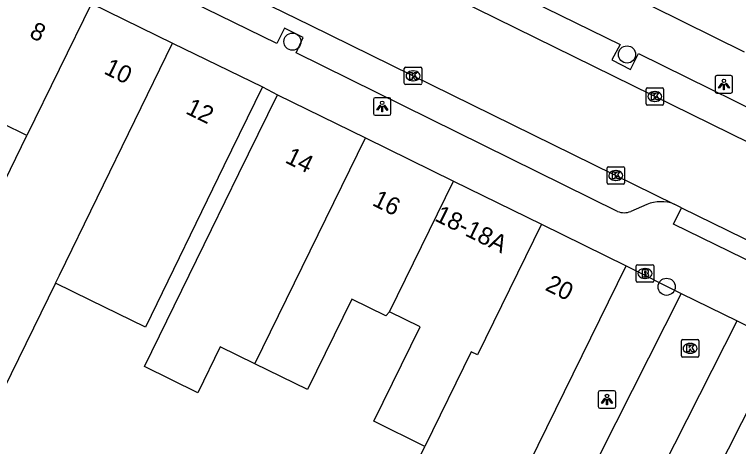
# Model space of a CAD drawing. Extents: x 160356 to 161355, y 381727 to 382845.
# Drawn here: x 160776.6 to 160817.89, y 382454.27 to 382478.89 of the extents above; entities that cross this region are included whole.
import ezdxf

# ---------------------------------------------------------------- set-up
doc = ezdxf.new("R2010")
doc.units = 0
for name, color, linetype in [('IMGEO_Boom', 7, 'Continuous'), ('IMGEO_Brandkraan', 7, 'Continuous'), ('IMGEO_Kolk', 7, 'Continuous'), ('IMGEO_Lichtpunt', 7, 'Continuous'), ('IMGEO_Pand', 7, 'Continuous'), ('IMGEO_Pand_nummerreeks', 7, 'Continuous'), ('IMGEO_Rijbaan_lokaal_open', 7, 'Continuous'), ('IMGEO_Voetpad_open', 7, 'Continuous')]:
    doc.layers.add(name, color=color, linetype=linetype)

msp = doc.modelspace()

# ---------------------------------------------------------------- linework, layer by layer
at = {"layer": 'IMGEO_Boom'}
for centre in [(160792.447, 382477.34), (160811.529, 382476.61), (160813.785, 382463.372)]:
    msp.add_circle(centre, 0.489, dxfattribs=at)
at = {"layer": 'IMGEO_Brandkraan'}
for p, q in [((160812.052, 382463.703), (160812.052, 382464.555)), ((160812.127, 382464.629), (160812.979, 382464.629)), ((160812.54, 382464.409), (160812.565, 382464.409)), ((160813.053, 382464.555), (160813.053, 382463.703)), ((160812.563, 382463.849), (160812.538, 382463.849)), ((160812.979, 382463.629), (160812.127, 382463.629))]:
    msp.add_line(p, q, dxfattribs=at)
for points in [[(160812.052, 382463.703), (160812.052, 382464.555)], [(160812.127, 382464.629), (160812.979, 382464.629)], [(160812.4, 382464.329), (160812.4, 382463.929), (160812.613, 382463.929)], [(160812.631, 382464.329), (160812.4, 382464.329)], [(160812.579, 382464.248), (160812.525, 382464.248), (160812.525, 382464.172)], [(160813.053, 382464.555), (160813.053, 382463.703)], [(160812.525, 382464.172), (160812.578, 382464.172)], [(160812.587, 382464.096), (160812.525, 382464.096), (160812.525, 382464.015)], [(160812.525, 382464.015), (160812.587, 382464.015)], [(160812.979, 382463.629), (160812.127, 382463.629)]]:
    msp.add_lwpolyline(points, dxfattribs=at)
for centre, radius, start, end in [((160812.129, 382464.553), 0.0765, 91.552, 178.448), ((160812.129, 382464.553), 0.0765, 91.552, 178.448), ((160812.58, 382464.21), 0.0379, 267.8285, 90.9355), ((160812.635, 382464.184), 0.145, 59.4692, 91.5367), ((160812.66, 382464.231), 0.0922, 285.5137, 58.1501), ((160812.977, 382464.553), 0.0765, 1.552, 88.448), ((160812.977, 382464.553), 0.0765, 1.552, 88.448), ((160812.588, 382464.055), 0.0404, 269.8759, 90.5077), ((160812.619, 382464.18), 0.251, 268.6676, 293.5347), ((160812.665, 382464.039), 0.105, 301.3115, 78.989), ((160812.129, 382463.705), 0.0765, 181.552, 268.448), ((160812.129, 382463.705), 0.0765, 181.552, 268.448), ((160812.977, 382463.705), 0.0765, 271.552, 358.448), ((160812.977, 382463.705), 0.0765, 271.552, 358.448)]:
    msp.add_arc(centre, radius, start, end, dxfattribs=at)
for centre, major_axis, ratio, start_param, end_param in [((160812.539, 382464.129), (-0.387, 0.002), 0.722429, 4.712389, 7.853982), ((160812.564, 382464.129), (-0.39, 0.002), 0.717154, 1.570796, 4.712389)]:
    msp.add_ellipse(centre, major_axis=major_axis, ratio=ratio, start_param=start_param, end_param=end_param, dxfattribs=at)
at = {"layer": 'IMGEO_Kolk'}
for p, q in [((160798.826, 382474.963), (160798.826, 382475.815)), ((160798.901, 382475.889), (160799.753, 382475.889)), ((160799.827, 382475.815), (160799.827, 382474.963)), ((160799.314, 382475.669), (160799.339, 382475.669)), ((160799.337, 382475.109), (160799.312, 382475.109)), ((160799.753, 382474.889), (160798.901, 382474.889)), ((160812.612, 382473.788), (160812.612, 382474.64)), ((160812.687, 382474.714), (160813.539, 382474.714)), ((160813.613, 382474.64), (160813.613, 382473.788)), ((160813.1, 382474.494), (160813.125, 382474.494)), ((160813.123, 382473.934), (160813.098, 382473.934)), ((160813.539, 382473.714), (160812.687, 382473.714)), ((160810.387, 382469.288), (160810.387, 382470.14)), ((160810.462, 382470.214), (160811.314, 382470.214)), ((160811.388, 382470.14), (160811.388, 382469.288)), ((160810.875, 382469.994), (160810.9, 382469.994)), ((160811.314, 382469.214), (160810.462, 382469.214)), ((160810.898, 382469.434), (160810.873, 382469.434)), ((160814.625, 382459.439), (160814.625, 382460.291)), ((160814.7, 382460.365), (160815.552, 382460.365)), ((160815.113, 382460.145), (160815.138, 382460.145)), ((160815.626, 382460.291), (160815.626, 382459.439)), ((160815.552, 382459.365), (160814.7, 382459.365)), ((160815.136, 382459.585), (160815.111, 382459.585))]:
    msp.add_line(p, q, dxfattribs=at)
for points in [[(160798.826, 382474.963), (160798.826, 382475.815)], [(160798.901, 382475.889), (160799.753, 382475.889)], [(160799.827, 382475.815), (160799.827, 382474.963)], [(160799.147, 382475.589), (160799.27, 382475.589), (160799.27, 382475.438), (160799.4, 382475.589), (160799.564, 382475.589), (160799.418, 382475.438), (160799.571, 382475.189), (160799.419, 382475.189), (160799.334, 382475.353), (160799.27, 382475.286), (160799.27, 382475.189), (160799.147, 382475.189), (160799.147, 382475.589)], [(160799.753, 382474.889), (160798.901, 382474.889)], [(160812.612, 382473.788), (160812.612, 382474.64)], [(160812.687, 382474.714), (160813.539, 382474.714)], [(160813.613, 382474.64), (160813.613, 382473.788)], [(160812.933, 382474.414), (160813.056, 382474.414), (160813.056, 382474.263), (160813.186, 382474.414), (160813.35, 382474.414), (160813.204, 382474.263), (160813.357, 382474.014), (160813.205, 382474.014), (160813.12, 382474.178), (160813.056, 382474.111), (160813.056, 382474.014), (160812.933, 382474.014), (160812.933, 382474.414)], [(160813.539, 382473.714), (160812.687, 382473.714)], [(160810.387, 382469.288), (160810.387, 382470.14)], [(160810.462, 382470.214), (160811.314, 382470.214)], [(160811.388, 382470.14), (160811.388, 382469.288)], [(160810.708, 382469.914), (160810.831, 382469.914), (160810.831, 382469.763), (160810.961, 382469.914), (160811.125, 382469.914), (160810.979, 382469.763), (160811.132, 382469.514), (160810.98, 382469.514), (160810.895, 382469.678), (160810.831, 382469.611), (160810.831, 382469.514), (160810.708, 382469.514), (160810.708, 382469.914)], [(160811.314, 382469.214), (160810.462, 382469.214)], [(160814.625, 382459.439), (160814.625, 382460.291)], [(160814.7, 382460.365), (160815.552, 382460.365)], [(160815.626, 382460.291), (160815.626, 382459.439)], [(160814.946, 382460.065), (160815.069, 382460.065), (160815.069, 382459.914), (160815.199, 382460.065), (160815.363, 382460.065), (160815.217, 382459.914), (160815.37, 382459.665), (160815.218, 382459.665), (160815.133, 382459.829), (160815.069, 382459.762), (160815.069, 382459.665), (160814.946, 382459.665), (160814.946, 382460.065)], [(160815.552, 382459.365), (160814.7, 382459.365)]]:
    msp.add_lwpolyline(points, dxfattribs=at)
for centre, start, end in [((160798.903, 382475.813), 91.552, 178.448), ((160798.903, 382475.813), 91.552, 178.448), ((160799.751, 382475.813), 1.552, 88.448), ((160799.751, 382475.813), 1.552, 88.448), ((160798.903, 382474.965), 181.552, 268.448), ((160798.903, 382474.965), 181.552, 268.448), ((160799.751, 382474.965), 271.552, 358.448), ((160799.751, 382474.965), 271.552, 358.448), ((160812.689, 382474.638), 91.552, 178.448), ((160812.689, 382474.638), 91.552, 178.448), ((160813.537, 382474.638), 1.552, 88.448), ((160813.537, 382474.638), 1.552, 88.448), ((160812.689, 382473.79), 181.552, 268.448), ((160812.689, 382473.79), 181.552, 268.448), ((160813.537, 382473.79), 271.552, 358.448), ((160813.537, 382473.79), 271.552, 358.448), ((160810.464, 382470.138), 91.552, 178.448), ((160810.464, 382470.138), 91.552, 178.448), ((160811.312, 382470.138), 1.552, 88.448), ((160811.312, 382470.138), 1.552, 88.448), ((160810.464, 382469.29), 181.552, 268.448), ((160810.464, 382469.29), 181.552, 268.448), ((160811.312, 382469.29), 271.552, 358.448), ((160811.312, 382469.29), 271.552, 358.448), ((160814.702, 382460.289), 91.552, 178.448), ((160814.702, 382460.289), 91.552, 178.448), ((160815.55, 382460.289), 1.552, 88.448), ((160815.55, 382460.289), 1.552, 88.448), ((160814.702, 382459.441), 181.552, 268.448), ((160814.702, 382459.441), 181.552, 268.448), ((160815.55, 382459.441), 271.552, 358.448), ((160815.55, 382459.441), 271.552, 358.448)]:
    msp.add_arc(centre, 0.0765, start, end, dxfattribs=at)
for centre, major_axis, ratio, start_param, end_param in [((160799.313, 382475.389), (-0.387, 0.002), 0.722429, 4.712389, 7.853982), ((160799.338, 382475.389), (-0.39, 0.002), 0.717154, 1.570796, 4.712389), ((160813.099, 382474.214), (-0.387, 0.002), 0.722429, 4.712389, 7.853982), ((160813.124, 382474.214), (-0.39, 0.002), 0.717154, 1.570796, 4.712389), ((160810.874, 382469.714), (-0.387, 0.002), 0.722429, 4.712389, 7.853982), ((160810.899, 382469.714), (-0.39, 0.002), 0.717154, 1.570796, 4.712389), ((160815.112, 382459.865), (-0.387, 0.002), 0.722429, 4.712389, 7.853982), ((160815.137, 382459.865), (-0.39, 0.002), 0.717154, 1.570796, 4.712389)]:
    msp.add_ellipse(centre, major_axis=major_axis, ratio=ratio, start_param=start_param, end_param=end_param, dxfattribs=at)
at = {"layer": 'IMGEO_Lichtpunt'}
for p, q in [((160817.456, 382475.403), (160816.648, 382475.403)), ((160817.456, 382475.403), (160816.648, 382475.403)), ((160816.554, 382475.308), (160816.554, 382474.501)), ((160816.554, 382475.308), (160816.554, 382474.501)), ((160817.55, 382474.501), (160817.55, 382475.308)), ((160817.55, 382474.501), (160817.55, 382475.308)), ((160797.971, 382474.146), (160797.163, 382474.146)), ((160797.971, 382474.146), (160797.163, 382474.146)), ((160816.648, 382474.407), (160817.456, 382474.407)), ((160816.648, 382474.407), (160817.456, 382474.407)), ((160797.069, 382474.051), (160797.069, 382473.244)), ((160797.069, 382474.051), (160797.069, 382473.244)), ((160798.065, 382473.244), (160798.065, 382474.051)), ((160798.065, 382473.244), (160798.065, 382474.051)), ((160797.163, 382473.15), (160797.971, 382473.15)), ((160797.163, 382473.15), (160797.971, 382473.15)), ((160809.885, 382457.351), (160809.885, 382456.544)), ((160809.885, 382457.351), (160809.885, 382456.544)), ((160810.787, 382457.446), (160809.979, 382457.446)), ((160810.787, 382457.446), (160809.979, 382457.446)), ((160810.881, 382456.544), (160810.881, 382457.351)), ((160810.881, 382456.544), (160810.881, 382457.351)), ((160809.979, 382456.45), (160810.787, 382456.45)), ((160809.979, 382456.45), (160810.787, 382456.45))]:
    msp.add_line(p, q, dxfattribs=at)
for points in [[(160816.928, 382474.972), (160816.967, 382474.944), (160816.779, 382474.682), (160816.741, 382474.709), (160816.928, 382474.972)], [(160817.14, 382474.944), (160817.178, 382474.971), (160817.365, 382474.709), (160817.326, 382474.681), (160817.14, 382474.944)], [(160817.03, 382474.924), (160817.077, 382474.924), (160817.077, 382474.602), (160817.03, 382474.602), (160817.03, 382474.924)], [(160797.443, 382473.715), (160797.482, 382473.687), (160797.294, 382473.425), (160797.256, 382473.452), (160797.443, 382473.715)], [(160797.545, 382473.667), (160797.592, 382473.667), (160797.592, 382473.345), (160797.545, 382473.345), (160797.545, 382473.667)], [(160797.655, 382473.687), (160797.693, 382473.714), (160797.88, 382473.452), (160797.841, 382473.424), (160797.655, 382473.687)], [(160810.259, 382457.015), (160810.298, 382456.987), (160810.11, 382456.725), (160810.072, 382456.752), (160810.259, 382457.015)], [(160810.361, 382456.967), (160810.408, 382456.967), (160810.408, 382456.645), (160810.361, 382456.645), (160810.361, 382456.967)], [(160810.471, 382456.987), (160810.509, 382457.014), (160810.696, 382456.752), (160810.657, 382456.724), (160810.471, 382456.987)]]:
    msp.add_lwpolyline(points, dxfattribs=at)
for centre in [(160817.053, 382475.106), (160797.568, 382473.849), (160810.384, 382457.149)]:
    msp.add_circle(centre, 0.0994, dxfattribs=at)
for centre, start, end in [((160816.648, 382475.308), 90, 180), ((160816.648, 382475.308), 90, 180), ((160817.456, 382475.308), 0, 90), ((160817.456, 382475.308), 0, 90), ((160797.163, 382474.051), 90, 180), ((160797.163, 382474.051), 90, 180), ((160797.971, 382474.051), 0, 90), ((160797.971, 382474.051), 0, 90), ((160816.648, 382474.501), 180, 270), ((160816.648, 382474.501), 180, 270), ((160817.456, 382474.501), 270, 0), ((160817.456, 382474.501), 270, 360), ((160797.163, 382473.244), 180, 270), ((160797.163, 382473.244), 180, 270), ((160797.971, 382473.244), 270, 0), ((160797.971, 382473.244), 270, 360), ((160809.979, 382457.351), 90, 180), ((160809.979, 382457.351), 90, 180), ((160810.787, 382457.351), 0, 90), ((160810.787, 382457.351), 0, 90), ((160809.979, 382456.544), 180, 270), ((160809.979, 382456.544), 180, 270), ((160810.787, 382456.544), 270, 0), ((160810.787, 382456.544), 270, 360)]:
    msp.add_arc(centre, 0.0946, start, end, dxfattribs=at)
at = {"layer": 'IMGEO_Pand'}
for points in [[(160780.981, 382479.514), (160777.31, 382471.991)], [(160780.981, 382479.514), (160785.607, 382477.257)], [(160818.233, 382476.747), (160812.958, 382479.345)], [(160778.933, 382463.579), (160779.101, 382463.921), (160779.157, 382464.038), (160785.607, 382477.257)], [(160785.607, 382477.257), (160790.735, 382474.755)], [(160790.735, 382474.755), (160788.543, 382470.262), (160784.06, 382461.076), (160780.91, 382462.614), (160778.933, 382463.579)], [(160790.31, 382458.978), (160788.332, 382459.947), (160787.05, 382457.332), (160784.005, 382458.825), (160787.835, 382466.637), (160789.397, 382469.823), (160791.597, 382474.312)], [(160791.597, 382474.312), (160796.618, 382471.851)], [(160777.31, 382471.991), (160775.916, 382472.671), (160773.109, 382466.917), (160769.948, 382468.55)], [(160778.933, 382463.579), (160775.994, 382457.555), (160771.367, 382459.813), (160777.31, 382471.991)], [(160790.31, 382458.978), (160796.618, 382471.851)], [(160796.618, 382471.851), (160801.636, 382469.391)], [(160797.988, 382461.947), (160801.636, 382469.391)], [(160801.636, 382469.391), (160806.654, 382466.931)], [(160806.654, 382466.931), (160803.006, 382459.486), (160802.644, 382459.663), (160800.004, 382454.276)], [(160806.654, 382466.931), (160811.471, 382464.57)], [(160804.451, 382450.248), (160811.471, 382464.57)], [(160797.988, 382461.947), (160797.768, 382461.722), (160795.832, 382462.671), (160793.305, 382457.512), (160790.31, 382458.978)], [(160800.004, 382454.276), (160797.084, 382455.707), (160799.725, 382461.095), (160797.988, 382461.947)], [(160820.35, 382460.16), (160815.748, 382451.078), (160813.307, 382446.081), (160811.341, 382442.201)], [(160799.273, 382452.786), (160800.004, 382454.276)]]:
    msp.add_lwpolyline(points, dxfattribs=at)
at = {"layer": 'IMGEO_Rijbaan_lokaal_open'}
for points in [[(160786.792, 382481.538), (160793.451, 382478.275), (160814.21, 382468.085)], [(160839.679, 382461.164), (160799.626, 382480.864)], [(160814.633, 382467.878), (160814.21, 382468.085)], [(160814.633, 382467.878), (160820.815, 382464.849), (160821.012, 382464.742)], [(160814.61, 382462.995), (160784.86, 382404.148)], [(160814.61, 382462.995), (160817.81, 382461.435)], [(160787.972, 382402.587), (160817.81, 382461.435)]]:
    msp.add_lwpolyline(points, dxfattribs=at)
at = {"layer": 'IMGEO_Voetpad_open'}
for points in [[(160810.987, 382467.666), (160792.652, 382476.697), (160793.057, 382477.583), (160791.991, 382478.104), (160791.553, 382477.241), (160767.171, 382489.145)], [(160802.625, 382481.346), (160811.136, 382477.167), (160810.662, 382476.305), (160811.72, 382475.748), (160812.178, 382476.666), (160821.736, 382471.957)], [(160790.735, 382474.755), (160791.597, 382474.312)], [(160812.666, 382468.061), (160811.749, 382467.666)], [(160821.012, 382464.742), (160820.558, 382463.817), (160814.175, 382466.944), (160814.633, 382467.878)], [(160811.471, 382464.57), (160814.61, 382462.995)], [(160817.81, 382461.435), (160820.35, 382460.16)]]:
    msp.add_lwpolyline(points, dxfattribs=at)
for centre, radius, start, end in [((160813.469, 382466.061), 2.156, 69.9028, 111.8783), ((160811.368, 382468.61), 1.018, 248.0171, 291.9829)]:
    msp.add_arc(centre, radius, start, end, dxfattribs=at)

# ---------------------------------------------------------------- texts
at = {"layer": 'IMGEO_Pand_nummerreeks'}
for s, rotation, p in [('8', 333.9894, (160777.388, 382477.618)), ('10', 333.9877, (160781.639, 382475.543)), ('12', 333.9894, (160786.3, 382473.269)), ('14', 333.8865, (160791.977, 382470.473)), ('16', 333.8865, (160796.945, 382468.038)), ('18-18A', 333.8846, (160800.503, 382467.162)), ('20', 333.8865, (160806.803, 382463.205))]:
    msp.add_text(s, height=1, rotation=rotation, dxfattribs=at).set_placement(p)

doc.saveas('drawing.dxf')
